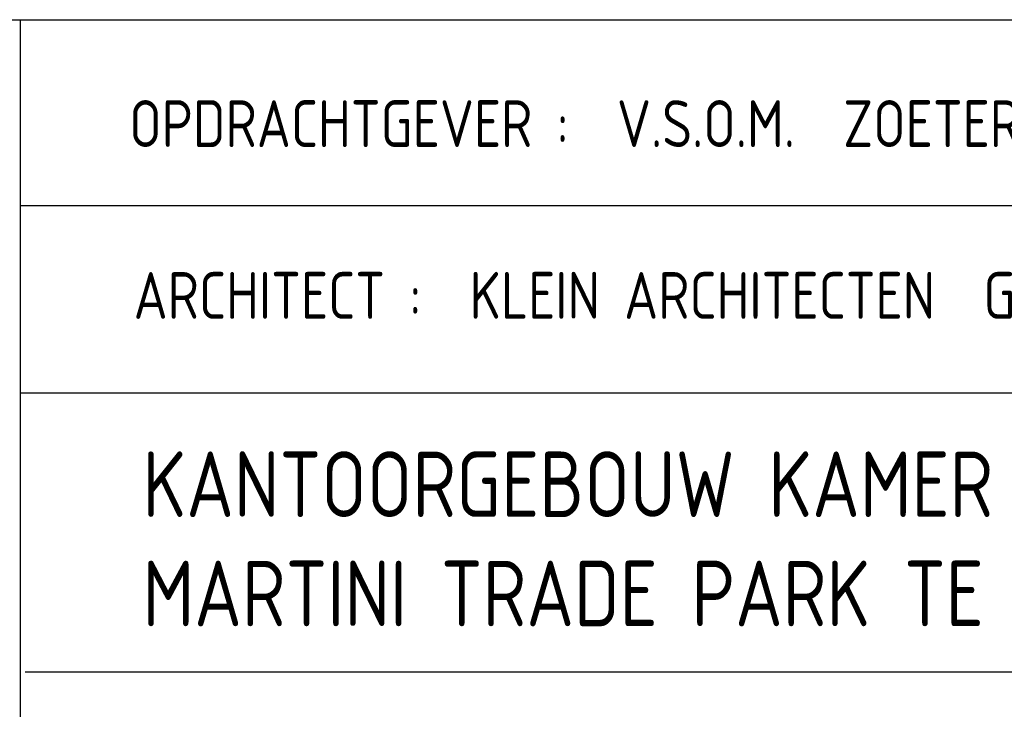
# Model space of a CAD drawing. Extents: x -156717 to 425753, y -51191 to 363295.
# Tile 336 of 502: x 53291 to 55920, y 174261 to 176102. Entities that reach past the tile are written whole.
import ezdxf

# ---------------------------------------------------------------- set-up
doc = ezdxf.new("R2010")
doc.units = 0
doc.header["$LTSCALE"] = 50
doc.layers.add('KADER', color=7, linetype='CONTINUOUS')
doc.styles.add('ISO25', font='ISO', dxfattribs={"width": 0.9})
doc.styles.add('ISO35', font='ISO', dxfattribs={"width": 0.9})

msp = doc.modelspace()

# ---------------------------------------------------------------- linework, layer by layer
at = {"layer": 'KADER', "color": 1}
msp.add_line((52538.64637, 176102.17864), (53292.6673, 176102.17864), dxfattribs=at)
at = {"layer": 'KADER', "color": 4}
for p, q in [((53292.6673, 176102.17864), (61538.64637, 176102.17864)), ((53292.6673, 172352.17864), (53292.6673, 176102.17864)), ((53292.6673, 175606.47972), (61538.64637, 175606.47972)), ((53292.6673, 175105.65394), (61538.64637, 175105.65394)), ((53305.50073, 174361.35366), (61538.64637, 174361.35366))]:
    msp.add_line(p, q, dxfattribs=at)

# ---------------------------------------------------------------- texts
at = {"layer": 'KADER', "color": 2, "linetype": 'Continuous', "style": 'ISO25', "width": 0.9}
for s, p in [('OPDRACHTGEVER :  V.S.O.M.  ZOETERMEER', (53582.98394, 175762.24806)), ('ARCHITECT :  KLEIN ARCHITECTEN  GRONINGEN', (53594.85806, 175303.65252))]:
    msp.add_text(s, height=125, dxfattribs=at).set_placement(p)
at = {"layer": 'KADER', "color": 3, "linetype": 'Continuous', "style": 'ISO35', "width": 0.9}
for s, p in [('KANTOORGEBOUW KAMER VAN KOOPHANDEL', (53618.60631, 174774.50382)), ('MARTINI TRADE PARK TE GRONINGEN', (53618.60631, 174482.83715))]:
    msp.add_text(s, height=175, dxfattribs=at).set_placement(p)

doc.saveas('drawing.dxf')
